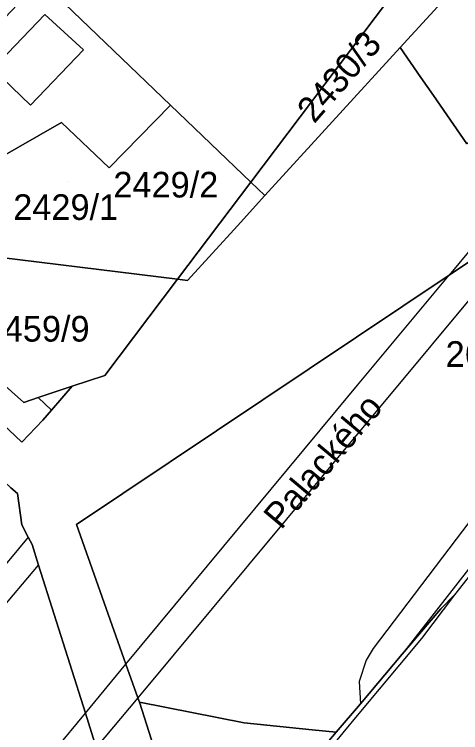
# Model space of a CAD drawing. Extents: x -263423 to -261326, y -1240067 to -1237864.
# Drawn here: x -261724.5 to -261689.8, y -1239672.9 to -1239616.8 of the extents above; entities that cross this region are included whole.
import ezdxf

# ---------------------------------------------------------------- set-up
doc = ezdxf.new("R2010")
doc.units = 0
for name, color, linetype in [('body_kn', 7, 'Continuous'), ('katuz_linie', 7, 'Continuous'), ('kladpar_druhypozemkov', 7, 'Continuous'), ('kladpar_hranice', 7, 'Continuous'), ('kladpar_parcelnecisla', 7, 'Continuous'), ('kladpar_plochy', 7, 'Continuous'), ('kladpar_sipky', 7, 'Continuous'), ('popisy', 7, 'Continuous'), ('zappar_hrandruhpozemk', 7, 'Continuous'), ('zuob_linie', 7, 'Continuous'), ('zuob_plochy', 7, 'Continuous')]:
    doc.layers.add(name, color=color, linetype=linetype)

msp = doc.modelspace()

# ---------------------------------------------------------------- linework, layer by layer
at = {"layer": 'body_kn'}
for p, q in [((-261722.16, -1239616.83), (-261722.16, -1239616.83)), ((-261722.16, -1239616.83), (-261722.16, -1239616.83)), ((-261694.47, -1239619.4), (-261694.47, -1239619.4)), ((-261694.47, -1239619.4), (-261694.47, -1239619.4)), ((-261719.15, -1239619.59), (-261719.15, -1239619.59)), ((-261692.85, -1239621.74), (-261692.85, -1239621.74)), ((-261691.88, -1239623.15), (-261691.88, -1239623.15)), ((-261723.29, -1239623.9), (-261723.29, -1239623.9)), ((-261712.38, -1239623.91), (-261712.38, -1239623.91)), ((-261720.87, -1239625.27), (-261720.87, -1239625.27)), ((-261720.87, -1239625.27), (-261720.87, -1239625.27)), ((-261717.15, -1239628.8), (-261717.15, -1239628.8)), ((-261706.12, -1239629.91), (-261706.12, -1239629.91)), ((-261706.12, -1239629.91), (-261706.12, -1239629.91)), ((-261705.02, -1239630.96), (-261705.02, -1239630.96)), ((-261707.16, -1239633.31), (-261707.16, -1239633.31)), ((-261690.65, -1239637.18), (-261690.65, -1239637.18)), ((-261711.83, -1239637.48), (-261711.83, -1239637.48)), ((-261711.83, -1239637.48), (-261711.83, -1239637.48)), ((-261711.04, -1239637.58), (-261711.04, -1239637.58)), ((-261717.5, -1239645), (-261717.5, -1239645)), ((-261697.79, -1239645.74), (-261697.79, -1239645.74)), ((-261720.04, -1239645.84), (-261720.04, -1239645.84)), ((-261722.68, -1239646.72), (-261722.68, -1239646.72)), ((-261722.68, -1239646.72), (-261722.68, -1239646.72)), ((-261723.8, -1239647.1), (-261723.8, -1239647.1)), ((-261721.65, -1239647.7), (-261721.65, -1239647.7)), ((-261699.44, -1239647.73), (-261699.44, -1239647.73)), ((-261722.33, -1239648.48), (-261722.33, -1239648.48)), ((-261723.96, -1239650.19), (-261723.96, -1239650.19)), ((-261700.49, -1239652.79), (-261700.49, -1239652.79)), ((-261724.3, -1239654.21), (-261724.3, -1239654.21)), ((-261723.96, -1239656.64), (-261723.96, -1239656.64)), ((-261719.71, -1239656.62), (-261719.71, -1239656.62)), ((-261723.46, -1239657.6), (-261723.46, -1239657.6)), ((-261723.46, -1239657.6), (-261723.46, -1239657.6)), ((-261723.17, -1239658.17), (-261723.17, -1239658.17)), ((-261722.66, -1239659.78), (-261722.66, -1239659.78)), ((-261722.66, -1239659.78), (-261722.66, -1239659.78)), ((-261690.24, -1239662.1), (-261690.24, -1239662.1)), ((-261690.24, -1239662.1), (-261690.24, -1239662.1)), ((-261691.3, -1239663.2), (-261691.3, -1239663.2)), ((-261692.8, -1239665.5), (-261692.8, -1239665.5)), ((-261696.57, -1239666.3), (-261696.57, -1239666.3)), ((-261694.3, -1239666.74), (-261694.3, -1239666.74)), ((-261715.85, -1239667.52), (-261715.85, -1239667.52)), ((-261715.85, -1239667.52), (-261715.85, -1239667.52)), ((-261697.11, -1239667.21), (-261697.11, -1239667.21)), ((-261697.67, -1239668.87), (-261697.67, -1239668.87)), ((-261714.93, -1239670.13), (-261714.93, -1239670.13)), ((-261714.93, -1239670.13), (-261714.93, -1239670.13)), ((-261714.8, -1239670.48), (-261714.8, -1239670.48)), ((-261697.57, -1239670.6), (-261697.57, -1239670.6)), ((-261719.01, -1239671.33), (-261719.01, -1239671.33)), ((-261719.01, -1239671.33), (-261719.01, -1239671.33)), ((-261697.82, -1239671.53), (-261697.82, -1239671.53)), ((-261706.63, -1239672.08), (-261706.63, -1239672.08)), ((-261701.33, -1239672.63), (-261701.33, -1239672.63)), ((-261699.45, -1239672.83), (-261699.45, -1239672.83)), ((-261699.45, -1239672.83), (-261699.45, -1239672.83))]:
    msp.add_line(p, q, dxfattribs=at)
at = {"layer": 'katuz_linie'}
msp.add_lwpolyline([(-261682.98, -1239652.87), (-261690.24, -1239662.1), (-261692.8, -1239665.5), (-261697.82, -1239671.53), (-261698.94, -1239672.88), (-261704.07, -1239679.11), (-261705.65, -1239681.03), (-261707.09, -1239682.83), (-261718.42, -1239696.7), (-261742.02, -1239725.46), (-261761.28, -1239744.13), (-261770.51, -1239752.38), (-261775.47, -1239756.7), (-261790.27, -1239766.03), (-261802.5, -1239777.06), (-261804.58, -1239778.32), (-261809.43, -1239781.27), (-261812.63, -1239784.95), (-261818.94, -1239792.2), (-261820.07, -1239787.51), (-261832.43, -1239793.5), (-261842.22, -1239797.61), (-261845.3, -1239797.77), (-261861.53, -1239798.57)], dxfattribs=at)
at = {"layer": 'kladpar_druhypozemkov'}
for p, q in [((-261720.42, -1239629.86), (-261720.42, -1239629.86)), ((-261706.58, -1239632.31), (-261706.58, -1239632.31)), ((-261721.55, -1239647.13), (-261721.55, -1239647.13))]:
    msp.add_line(p, q, dxfattribs=at)
at = {"layer": 'kladpar_hranice'}
for points in [[(-261791.27, -1239580.36), (-261779.64, -1239589.67), (-261771.43, -1239598.3), (-261767.65, -1239602.27), (-261766.05, -1239603.98), (-261760.15, -1239610.22), (-261749.33, -1239620.41), (-261740.43, -1239629.23), (-261738.7, -1239631.19), (-261736.07, -1239633.96), (-261728.76, -1239635.41), (-261711.83, -1239637.48), (-261717.5, -1239645), (-261720.04, -1239645.84), (-261722.68, -1239646.72), (-261723.8, -1239647.1), (-261740.2, -1239632.5), (-261741.33, -1239633.76), (-261743.46, -1239636.15), (-261743.58, -1239636.04), (-261757.87, -1239622.54), (-261780.54, -1239600.88), (-261790.98, -1239590.93), (-261818.37, -1239572.37)], [(-261694.47, -1239619.4), (-261690.96, -1239615.55), (-261675.6, -1239596.43), (-261673.94, -1239598.71), (-261672.68, -1239600.43), (-261666.82, -1239608.47), (-261665.31, -1239610.54), (-261664.5, -1239611.66), (-261668.08, -1239613.86), (-261674.7, -1239617.95), (-261689.27, -1239626.92), (-261691.88, -1239623.15), (-261692.85, -1239621.74), (-261694.47, -1239619.4)], [(-261709.46, -1239598.82), (-261693.53, -1239613.23), (-261706.12, -1239629.91), (-261712.38, -1239623.91), (-261722.5, -1239614.16), (-261713.28, -1239604.33), (-261709.46, -1239598.82)], [(-261647.58, -1239610.77), (-261662.48, -1239628.61), (-261674.46, -1239642.47), (-261682.98, -1239652.87), (-261690.24, -1239662.1), (-261691.3, -1239663.2), (-261694.3, -1239666.74), (-261697.57, -1239670.6), (-261699.45, -1239672.83), (-261701.33, -1239672.63), (-261706.63, -1239672.08), (-261714.8, -1239670.48), (-261714.93, -1239670.13), (-261715.85, -1239667.52), (-261719.71, -1239656.62), (-261690.65, -1239637.18), (-261683.53, -1239632.42), (-261661.91, -1239617.96), (-261655.63, -1239613.69), (-261653.39, -1239612.88), (-261650.54, -1239611.84), (-261649.46, -1239611.45), (-261647.58, -1239610.77)], [(-261706.12, -1239629.91), (-261693.53, -1239613.23), (-261690.96, -1239615.55), (-261694.47, -1239619.4), (-261705.02, -1239630.96), (-261706.12, -1239629.91)], [(-261724.83, -1239616.6), (-261722.5, -1239614.16), (-261712.38, -1239623.91), (-261717.15, -1239628.8), (-261720.87, -1239625.27), (-261736.07, -1239633.96), (-261738.7, -1239631.19), (-261728.72, -1239620.71), (-261724.83, -1239616.6)], [(-261718.16, -1239674.01), (-261719.01, -1239671.33), (-261722.66, -1239659.78), (-261723.17, -1239658.17), (-261723.46, -1239657.6), (-261723.96, -1239656.64), (-261724.3, -1239654.21), (-261724.83, -1239653.75), (-261743.46, -1239636.15), (-261741.33, -1239633.76), (-261723.96, -1239650.19), (-261722.33, -1239648.48), (-261721.65, -1239647.7), (-261720.04, -1239645.84), (-261717.5, -1239645), (-261711.83, -1239637.48), (-261711.04, -1239637.58), (-261707.16, -1239633.31), (-261705.02, -1239630.96), (-261694.47, -1239619.4), (-261692.85, -1239621.74), (-261691.88, -1239623.15), (-261689.27, -1239626.92)], [(-261720.87, -1239625.27), (-261717.15, -1239628.8), (-261712.38, -1239623.91), (-261706.12, -1239629.91), (-261711.83, -1239637.48), (-261728.76, -1239635.41), (-261736.07, -1239633.96), (-261720.87, -1239625.27)], [(-261711.83, -1239637.48), (-261706.12, -1239629.91), (-261705.02, -1239630.96), (-261707.16, -1239633.31), (-261711.04, -1239637.58), (-261711.83, -1239637.48)], [(-261741.33, -1239633.76), (-261740.2, -1239632.5), (-261723.8, -1239647.1), (-261722.68, -1239646.72), (-261721.65, -1239647.7), (-261722.33, -1239648.48), (-261723.96, -1239650.19), (-261741.33, -1239633.76)], [(-261683.53, -1239632.42), (-261690.65, -1239637.18), (-261719.71, -1239656.62), (-261715.85, -1239667.52), (-261714.93, -1239670.13), (-261714.8, -1239670.48), (-261710.7, -1239683.29)], [(-261713.34, -1239689.22), (-261730.5, -1239709.5), (-261731.33, -1239708.82), (-261731.81, -1239708.43), (-261750.71, -1239693), (-261752.09, -1239691.88), (-261752.8, -1239691.3), (-261729.5, -1239662.4), (-261728.89, -1239658.6), (-261728, -1239653.1), (-261744.4, -1239637.2), (-261743.46, -1239636.15), (-261724.83, -1239653.75), (-261724.3, -1239654.21), (-261723.96, -1239656.64), (-261723.46, -1239657.6), (-261723.17, -1239658.17), (-261722.66, -1239659.78), (-261719.01, -1239671.33), (-261718.16, -1239674.01), (-261713.98, -1239687.19), (-261713.79, -1239687.8), (-261713.34, -1239689.22)], [(-261722.68, -1239646.72), (-261720.04, -1239645.84), (-261721.65, -1239647.7), (-261722.68, -1239646.72)], [(-261782.82, -1239723.11), (-261776.65, -1239715.8), (-261773.05, -1239711.54), (-261749.82, -1239683.61), (-261728.89, -1239658.6), (-261729.5, -1239662.4), (-261752.8, -1239691.3), (-261752.09, -1239691.88), (-261750.71, -1239693), (-261731.81, -1239708.43), (-261731.33, -1239708.82), (-261730.5, -1239709.5), (-261713.34, -1239689.22), (-261710.05, -1239685.34), (-261704.76, -1239679.09), (-261699.45, -1239672.83), (-261697.57, -1239670.6), (-261694.3, -1239666.74), (-261691.3, -1239663.2), (-261690.24, -1239662.1)], [(-261690.24, -1239662.1), (-261692.8, -1239665.5), (-261697.82, -1239671.53), (-261698.94, -1239672.88), (-261704.07, -1239679.11), (-261705.65, -1239681.03), (-261707.09, -1239682.83), (-261718.42, -1239696.7), (-261742.02, -1239725.46)], [(-261699.45, -1239672.83), (-261704.76, -1239679.09), (-261710.05, -1239685.34), (-261710.53, -1239683.83), (-261710.7, -1239683.29), (-261714.8, -1239670.48), (-261706.63, -1239672.08), (-261701.33, -1239672.63), (-261699.45, -1239672.83)]]:
    msp.add_lwpolyline(points, dxfattribs=at)
at = {"layer": 'kladpar_plochy'}
for points in [[(-261791.27, -1239580.36), (-261779.64, -1239589.67), (-261771.43, -1239598.3), (-261767.65, -1239602.27), (-261766.05, -1239603.98), (-261760.15, -1239610.22), (-261749.33, -1239620.41), (-261740.43, -1239629.23), (-261738.7, -1239631.19), (-261736.07, -1239633.96), (-261728.76, -1239635.41), (-261711.83, -1239637.48), (-261717.5, -1239645), (-261720.04, -1239645.84), (-261722.68, -1239646.72), (-261723.8, -1239647.1), (-261740.2, -1239632.5), (-261741.33, -1239633.76), (-261743.46, -1239636.15), (-261743.58, -1239636.04), (-261757.87, -1239622.54), (-261780.54, -1239600.88), (-261790.98, -1239590.93), (-261818.37, -1239572.37)], [(-261718.16, -1239674.01), (-261719.01, -1239671.33), (-261722.66, -1239659.78), (-261723.17, -1239658.17), (-261723.46, -1239657.6), (-261723.96, -1239656.64), (-261724.3, -1239654.21), (-261724.83, -1239653.75), (-261743.46, -1239636.15), (-261741.33, -1239633.76), (-261723.96, -1239650.19), (-261722.33, -1239648.48), (-261721.65, -1239647.7), (-261720.04, -1239645.84), (-261717.5, -1239645), (-261711.83, -1239637.48), (-261711.04, -1239637.58), (-261707.16, -1239633.31), (-261705.02, -1239630.96), (-261694.47, -1239619.4), (-261692.85, -1239621.74), (-261691.88, -1239623.15), (-261689.27, -1239626.92)], [(-261683.53, -1239632.42), (-261690.65, -1239637.18), (-261719.71, -1239656.62), (-261715.85, -1239667.52), (-261714.93, -1239670.13), (-261714.8, -1239670.48), (-261710.7, -1239683.29)], [(-261704.76, -1239679.09), (-261699.45, -1239672.83), (-261697.57, -1239670.6), (-261694.3, -1239666.74), (-261691.3, -1239663.2), (-261690.24, -1239662.1), (-261692.8, -1239665.5), (-261697.82, -1239671.53), (-261698.94, -1239672.88)]]:
    msp.add_lwpolyline(points, dxfattribs=at)
for points in [[(-261694.47, -1239619.4), (-261690.96, -1239615.55), (-261675.6, -1239596.43), (-261673.94, -1239598.71), (-261672.68, -1239600.43), (-261666.82, -1239608.47), (-261665.31, -1239610.54), (-261664.5, -1239611.66), (-261668.08, -1239613.86), (-261674.7, -1239617.95), (-261689.27, -1239626.92), (-261691.88, -1239623.15), (-261692.85, -1239621.74)], [(-261709.46, -1239598.82), (-261693.53, -1239613.23), (-261706.12, -1239629.91), (-261712.38, -1239623.91), (-261722.5, -1239614.16), (-261713.28, -1239604.33)], [(-261647.58, -1239610.77), (-261662.48, -1239628.61), (-261674.46, -1239642.47), (-261682.98, -1239652.87), (-261690.24, -1239662.1), (-261691.3, -1239663.2), (-261694.3, -1239666.74), (-261697.57, -1239670.6), (-261699.45, -1239672.83), (-261701.33, -1239672.63), (-261706.63, -1239672.08), (-261714.8, -1239670.48), (-261714.93, -1239670.13), (-261715.85, -1239667.52), (-261719.71, -1239656.62), (-261690.65, -1239637.18), (-261683.53, -1239632.42), (-261661.91, -1239617.96), (-261655.63, -1239613.69), (-261653.39, -1239612.88), (-261650.54, -1239611.84), (-261649.46, -1239611.45)], [(-261706.12, -1239629.91), (-261693.53, -1239613.23), (-261690.96, -1239615.55), (-261694.47, -1239619.4), (-261705.02, -1239630.96)], [(-261724.83, -1239616.6), (-261722.5, -1239614.16), (-261712.38, -1239623.91), (-261717.15, -1239628.8), (-261720.87, -1239625.27), (-261736.07, -1239633.96), (-261738.7, -1239631.19), (-261728.72, -1239620.71)], [(-261720.87, -1239625.27), (-261717.15, -1239628.8), (-261712.38, -1239623.91), (-261706.12, -1239629.91), (-261711.83, -1239637.48), (-261728.76, -1239635.41), (-261736.07, -1239633.96)], [(-261711.83, -1239637.48), (-261706.12, -1239629.91), (-261705.02, -1239630.96), (-261707.16, -1239633.31), (-261711.04, -1239637.58)], [(-261741.33, -1239633.76), (-261740.2, -1239632.5), (-261723.8, -1239647.1), (-261722.68, -1239646.72), (-261721.65, -1239647.7), (-261722.33, -1239648.48), (-261723.96, -1239650.19)], [(-261713.34, -1239689.22), (-261730.5, -1239709.5), (-261731.33, -1239708.82), (-261731.81, -1239708.43), (-261750.71, -1239693), (-261752.09, -1239691.88), (-261752.8, -1239691.3), (-261729.5, -1239662.4), (-261728.89, -1239658.6), (-261728, -1239653.1), (-261744.4, -1239637.2), (-261743.46, -1239636.15), (-261724.83, -1239653.75), (-261724.3, -1239654.21), (-261723.96, -1239656.64), (-261723.46, -1239657.6), (-261723.17, -1239658.17), (-261722.66, -1239659.78), (-261719.01, -1239671.33), (-261718.16, -1239674.01), (-261713.98, -1239687.19), (-261713.79, -1239687.8)], [(-261722.68, -1239646.72), (-261720.04, -1239645.84), (-261721.65, -1239647.7)], [(-261699.45, -1239672.83), (-261704.76, -1239679.09), (-261710.05, -1239685.34), (-261710.53, -1239683.83), (-261710.7, -1239683.29), (-261714.8, -1239670.48), (-261706.63, -1239672.08), (-261701.33, -1239672.63)]]:
    msp.add_lwpolyline(points, close=True, dxfattribs=at)
at = {"layer": 'kladpar_sipky'}
for p, q in [((-261709.21, -1239634.69), (-261709.21, -1239634.69)), ((-261721.38, -1239646.73), (-261721.38, -1239646.73))]:
    msp.add_line(p, q, dxfattribs=at)
at = {"layer": 'zappar_hrandruhpozemk'}
for p, q in [((-261722.16, -1239616.83), (-261719.15, -1239619.59)), ((-261719.15, -1239619.59), (-261723.29, -1239623.9)), ((-261715.85, -1239667.52), (-261699.44, -1239647.73)), ((-261723.46, -1239657.6), (-261752.09, -1239691.88)), ((-261750.71, -1239693), (-261722.66, -1239659.78)), ((-261719.01, -1239671.33), (-261715.85, -1239667.52)), ((-261714.93, -1239670.13), (-261718.16, -1239674.01)), ((-261741.72, -1239698.72), (-261719.01, -1239671.33))]:
    msp.add_line(p, q, dxfattribs=at)
for points in [[(-261653.39, -1239612.88), (-261683.13, -1239648.59), (-261696.57, -1239666.3)], [(-261723.29, -1239623.9), (-261726.24, -1239621.07), (-261722.16, -1239616.83)], [(-261680.9, -1239625.39), (-261689.13, -1239635.36), (-261690.65, -1239637.18)], [(-261661.87, -1239626.08), (-261676.13, -1239643.42), (-261694.3, -1239666.74)], [(-261683.53, -1239632.42), (-261700.49, -1239652.79), (-261714.93, -1239670.13)], [(-261699.44, -1239647.73), (-261697.79, -1239645.74), (-261690.65, -1239637.18)], [(-261722.66, -1239659.78), (-261723.17, -1239658.17), (-261723.46, -1239657.6)], [(-261696.57, -1239666.3), (-261697.11, -1239667.21), (-261697.67, -1239668.87), (-261697.57, -1239670.6)]]:
    msp.add_lwpolyline(points, dxfattribs=at)
at = {"layer": 'zuob_linie'}
msp.add_lwpolyline([(-261682.98, -1239652.87), (-261690.24, -1239662.1), (-261692.8, -1239665.5), (-261697.82, -1239671.53), (-261698.94, -1239672.88), (-261704.07, -1239679.11), (-261705.65, -1239681.03), (-261707.09, -1239682.83), (-261718.42, -1239696.7), (-261742.02, -1239725.46), (-261761.28, -1239744.13), (-261770.51, -1239752.38), (-261775.47, -1239756.7), (-261790.27, -1239766.03), (-261802.5, -1239777.06), (-261804.58, -1239778.32), (-261809.43, -1239781.27), (-261812.63, -1239784.95), (-261818.94, -1239792.2), (-261820.07, -1239787.51), (-261832.43, -1239793.5), (-261842.22, -1239797.61), (-261845.3, -1239797.77), (-261861.53, -1239798.57)], dxfattribs=at)
at = {"layer": 'zuob_plochy'}
msp.add_lwpolyline([(-261682.98, -1239652.87), (-261690.24, -1239662.1), (-261692.8, -1239665.5), (-261697.82, -1239671.53), (-261698.94, -1239672.88), (-261704.07, -1239679.11), (-261705.65, -1239681.03), (-261707.09, -1239682.83), (-261718.42, -1239696.7), (-261742.02, -1239725.46), (-261761.28, -1239744.13), (-261770.51, -1239752.38), (-261775.47, -1239756.7), (-261790.27, -1239766.03), (-261802.5, -1239777.06), (-261804.58, -1239778.32), (-261809.43, -1239781.27), (-261812.63, -1239784.95), (-261818.94, -1239792.2), (-261820.07, -1239787.51), (-261832.43, -1239793.5), (-261842.22, -1239797.61), (-261845.3, -1239797.77), (-261861.53, -1239798.57)], dxfattribs=at)

# ---------------------------------------------------------------- texts
at = {"layer": 'kladpar_parcelnecisla'}
msp.add_text('2430/3', height=2, rotation=49, dxfattribs=at).set_placement((-261701.169, -1239625.41))
for s, p in [('2429/2', (-261716.83, -1239631.11)), ('2429/1', (-261724.634, -1239632.86)), ('2459/9', (-261726.862, -1239642.35)), ('2605/11', (-261690.925, -1239644.32))]:
    msp.add_text(s, height=2, dxfattribs=at).set_placement(p)
at = {"layer": 'popisy'}
msp.add_text('Palackého', height=2, rotation=50, dxfattribs=at).set_placement((-261703.746, -1239657.095))

doc.saveas('drawing.dxf')
